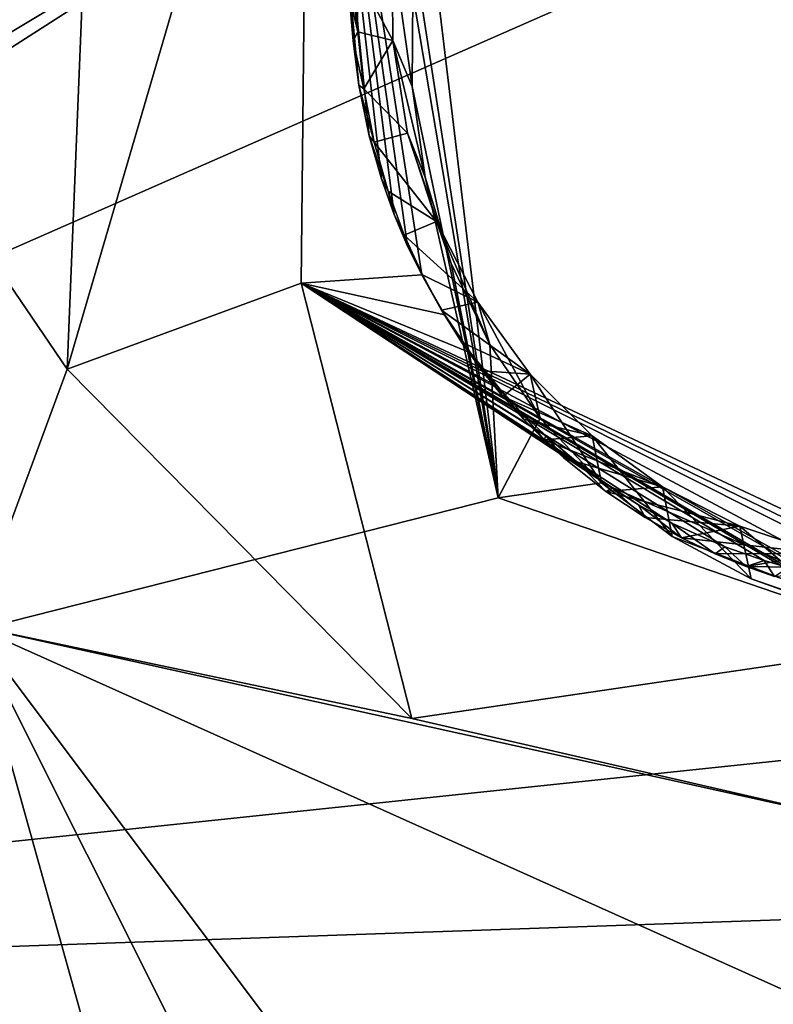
# Model space of a CAD drawing. Header units: millimetres. Extents: x -147 to 294, y -82 to 275.
# Tile 562 of 609: x 271.1 to 273.53, y 218.76 to 221.93. Entities that reach past the tile are written whole.
import ezdxf

# ---------------------------------------------------------------- set-up
doc = ezdxf.new("R2010")
doc.units = ezdxf.units.MM
doc.header["$LTSCALE"] = 67.506716
for name, color, linetype in [('1594', 7, 'CONTINUOUS'), ('2099', 7, 'CONTINUOUS'), ('2172', 7, 'CONTINUOUS'), ('2661', 7, 'CONTINUOUS'), ('2662', 7, 'CONTINUOUS'), ('2664', 7, 'CONTINUOUS'), ('2665', 7, 'CONTINUOUS'), ('2666', 7, 'CONTINUOUS'), ('556', 7, 'CONTINUOUS'), ('871', 7, 'CONTINUOUS')]:
    doc.layers.add(name, color=color, linetype=linetype)

msp = doc.modelspace()

# ---------------------------------------------------------------- linework, layer by layer
at = {"layer": '1594', "linetype": 'CONTINUOUS'}
msp.add_3dface([(272.5595, 214.2054, -19.1843), (268.4004, 218.3303, -16.897), (270.946, 219.9744, -17.4406), (272.5595, 214.2054, -19.1843)], dxfattribs=at)
at = {"layer": '2099', "linetype": 'CONTINUOUS'}
for points in [[(270.946, 219.9744, -17.4406), (266.6581, 227.5591, -14.8473), (271.2531, 220.8019, -17.3611), (270.946, 219.9744, -17.4406)], [(271.2531, 220.8019, -17.3611), (266.6581, 227.5591, -14.8473), (271.3782, 223.8974, -16.7932), (271.2531, 220.8019, -17.3611)], [(272.3639, 219.676, -17.9191), (270.946, 219.9744, -17.4406), (271.2531, 220.8019, -17.3611), (272.3639, 219.676, -17.9191)], [(272.5595, 214.2054, -19.1843), (270.946, 219.9744, -17.4406), (273.5252, 214.8286, -19.3339), (272.5595, 214.2054, -19.1843)], [(273.5252, 214.8286, -19.3339), (270.946, 219.9744, -17.4406), (274.6199, 215.0791, -19.6156), (273.5252, 214.8286, -19.3339)], [(274.6199, 215.0791, -19.6156), (270.946, 219.9744, -17.4406), (280.0289, 215.8998, -21.2024), (274.6199, 215.0791, -19.6156)], [(280.0289, 215.8998, -21.2024), (270.946, 219.9744, -17.4406), (273.9052, 219.3213, -18.4595), (280.0289, 215.8998, -21.2024)], [(273.9052, 219.3213, -18.4595), (270.946, 219.9744, -17.4406), (272.3639, 219.676, -17.9191), (273.9052, 219.3213, -18.4595)]]:
    msp.add_3dface(points, dxfattribs=at)
at = {"layer": '2172', "linetype": 'CONTINUOUS'}
for points in [[(264.82, 224.7735, -12.4507), (264.1579, 217.7465, -13.6393), (272.9912, 223.6325, -14.8788), (264.82, 224.7735, -12.4507)], [(272.9912, 223.6325, -14.8788), (264.1579, 217.7465, -13.6393), (272.2961, 222.6223, -14.8677), (272.9912, 223.6325, -14.8788)], [(272.2961, 222.6223, -14.8677), (264.1579, 217.7465, -13.6393), (266.288, 218.7757, -13.9709), (272.2961, 222.6223, -14.8677)], [(272.6427, 220.3869, -15.4108), (272.2961, 222.6223, -14.8677), (266.288, 218.7757, -13.9709), (272.6427, 220.3869, -15.4108)], [(274.7503, 219.6667, -16.1932), (272.6427, 220.3869, -15.4108), (266.288, 218.7757, -13.9709), (274.7503, 219.6667, -16.1932)], [(283.1685, 219.3606, -19.0425), (274.7503, 219.6667, -16.1932), (266.288, 218.7757, -13.9709), (283.1685, 219.3606, -19.0425)], [(283.1685, 219.3606, -19.0425), (266.288, 218.7757, -13.9709), (268.3826, 217.978, -14.6974), (283.1685, 219.3606, -19.0425)], [(282.0119, 218.9115, -18.7328), (283.1685, 219.3606, -19.0425), (268.3826, 217.978, -14.6974), (282.0119, 218.9115, -18.7328)], [(281.2154, 217.9837, -18.6585), (282.0119, 218.9115, -18.7328), (268.3826, 217.978, -14.6974), (281.2154, 217.9837, -18.6585)]]:
    msp.add_3dface(points, dxfattribs=at)
at = {"layer": '2661', "linetype": 'CONTINUOUS'}
for points in [[(272.2961, 222.6223, -14.8677), (272.6427, 220.3869, -15.4108), (272.4123, 222.3079, -15.2233), (272.2961, 222.6223, -14.8677)], [(272.4123, 222.3079, -15.2233), (272.6427, 220.3869, -15.4108), (272.3671, 222.0103, -15.2649), (272.4123, 222.3079, -15.2233)], [(272.3671, 222.0103, -15.2649), (272.6427, 220.3869, -15.4108), (272.3655, 221.7124, -15.3208), (272.3671, 222.0103, -15.2649)], [(272.3655, 221.7124, -15.3208), (272.6427, 220.3869, -15.4108), (272.4071, 221.4207, -15.39), (272.3655, 221.7124, -15.3208)], [(272.4071, 221.4207, -15.39), (272.6427, 220.3869, -15.4108), (272.4906, 221.142, -15.4705), (272.4071, 221.4207, -15.39)], [(272.4906, 221.142, -15.4705), (272.6427, 220.3869, -15.4108), (272.6151, 220.8813, -15.5613), (272.4906, 221.142, -15.4705)], [(272.6151, 220.8813, -15.5613), (272.6427, 220.3869, -15.4108), (272.7781, 220.6437, -15.6605), (272.6151, 220.8813, -15.5613)], [(272.7781, 220.6437, -15.6605), (272.6427, 220.3869, -15.4108), (272.9753, 220.4359, -15.7655), (272.7781, 220.6437, -15.6605)], [(272.6427, 220.3869, -15.4108), (274.7503, 219.6667, -16.1932), (272.9753, 220.4359, -15.7655), (272.6427, 220.3869, -15.4108)], [(272.9753, 220.4359, -15.7655), (274.7503, 219.6667, -16.1932), (273.2029, 220.2623, -15.8743), (272.9753, 220.4359, -15.7655)], [(273.2029, 220.2623, -15.8743), (274.7503, 219.6667, -16.1932), (273.458, 220.1258, -15.9851), (273.2029, 220.2623, -15.8743)], [(273.458, 220.1258, -15.9851), (274.7503, 219.6667, -16.1932), (273.7347, 220.0301, -16.0956), (273.458, 220.1258, -15.9851)]]:
    msp.add_3dface(points, dxfattribs=at)
at = {"layer": '2662', "linetype": 'CONTINUOUS'}
for points in [[(272.3671, 222.0103, -15.2649), (272.3655, 221.7124, -15.3208), (272.3003, 222.1676, -16.0169), (272.3671, 222.0103, -15.2649)], [(272.3003, 222.1676, -16.0169), (272.3655, 221.7124, -15.3208), (272.3023, 221.8614, -16.0776), (272.3003, 222.1676, -16.0169)], [(272.3655, 221.7124, -15.3208), (272.4071, 221.4207, -15.39), (272.3023, 221.8614, -16.0776), (272.3655, 221.7124, -15.3208)], [(272.3023, 221.8614, -16.0776), (272.4071, 221.4207, -15.39), (272.3504, 221.5623, -16.1508), (272.3023, 221.8614, -16.0776)], [(272.4071, 221.4207, -15.39), (272.4906, 221.142, -15.4705), (272.3504, 221.5623, -16.1508), (272.4071, 221.4207, -15.39)], [(272.3504, 221.5623, -16.1508), (272.4906, 221.142, -15.4705), (272.4432, 221.2778, -16.2347), (272.3504, 221.5623, -16.1508)], [(272.4906, 221.142, -15.4705), (272.6151, 220.8813, -15.5613), (272.4432, 221.2778, -16.2347), (272.4906, 221.142, -15.4705)], [(272.4432, 221.2778, -16.2347), (272.6151, 220.8813, -15.5613), (272.5767, 221.0176, -16.3262), (272.4432, 221.2778, -16.2347)], [(272.6151, 220.8813, -15.5613), (272.7781, 220.6437, -15.6605), (272.5767, 221.0176, -16.3262), (272.6151, 220.8813, -15.5613)], [(272.5767, 221.0176, -16.3262), (272.7781, 220.6437, -15.6605), (272.7459, 220.7861, -16.423), (272.5767, 221.0176, -16.3262)], [(272.7781, 220.6437, -15.6605), (272.9753, 220.4359, -15.7655), (272.7459, 220.7861, -16.423), (272.7781, 220.6437, -15.6605)], [(272.7459, 220.7861, -16.423), (272.9753, 220.4359, -15.7655), (272.9459, 220.587, -16.5229), (272.7459, 220.7861, -16.423)], [(272.9753, 220.4359, -15.7655), (273.2029, 220.2623, -15.8743), (272.9459, 220.587, -16.5229), (272.9753, 220.4359, -15.7655)], [(272.9459, 220.587, -16.5229), (273.2029, 220.2623, -15.8743), (273.1722, 220.423, -16.6239), (272.9459, 220.587, -16.5229)], [(273.2029, 220.2623, -15.8743), (273.458, 220.1258, -15.9851), (273.1722, 220.423, -16.6239), (273.2029, 220.2623, -15.8743)], [(273.1722, 220.423, -16.6239), (273.458, 220.1258, -15.9851), (273.4214, 220.2958, -16.7247), (273.1722, 220.423, -16.6239)], [(273.458, 220.1258, -15.9851), (273.7347, 220.0301, -16.0956), (273.4214, 220.2958, -16.7247), (273.458, 220.1258, -15.9851)], [(273.4214, 220.2958, -16.7247), (273.7347, 220.0301, -16.0956), (273.6861, 220.2076, -16.8227), (273.4214, 220.2958, -16.7247)]]:
    msp.add_3dface(points, dxfattribs=at)
at = {"layer": '2664', "linetype": 'CONTINUOUS'}
for points in [[(272.3003, 222.1676, -16.0169), (272.3023, 221.8614, -16.0776), (272.1864, 222.0783, -16.001), (272.3003, 222.1676, -16.0169)], [(272.1864, 222.0783, -16.001), (272.3023, 221.8614, -16.0776), (272.1893, 221.8893, -16.0389), (272.1864, 222.0783, -16.001)], [(272.1893, 221.8893, -16.0389), (272.3023, 221.8614, -16.0776), (272.2092, 221.7052, -16.081), (272.1893, 221.8893, -16.0389)], [(272.3023, 221.8614, -16.0776), (272.3504, 221.5623, -16.1508), (272.2092, 221.7052, -16.081), (272.3023, 221.8614, -16.0776)], [(272.2092, 221.7052, -16.081), (272.3504, 221.5623, -16.1508), (272.242, 221.5332, -16.1247), (272.2092, 221.7052, -16.081)], [(272.3504, 221.5623, -16.1508), (272.4432, 221.2778, -16.2347), (272.242, 221.5332, -16.1247), (272.3504, 221.5623, -16.1508)], [(272.242, 221.5332, -16.1247), (272.4432, 221.2778, -16.2347), (272.2871, 221.3757, -16.1692), (272.242, 221.5332, -16.1247)], [(272.2871, 221.3757, -16.1692), (272.4432, 221.2778, -16.2347), (272.3393, 221.2334, -16.2129), (272.2871, 221.3757, -16.1692)], [(272.4432, 221.2778, -16.2347), (272.5767, 221.0176, -16.3262), (272.3393, 221.2334, -16.2129), (272.4432, 221.2778, -16.2347)], [(272.3393, 221.2334, -16.2129), (272.5767, 221.0176, -16.3262), (272.3979, 221.1061, -16.2557), (272.3393, 221.2334, -16.2129)], [(272.3979, 221.1061, -16.2557), (272.5767, 221.0176, -16.3262), (272.4599, 220.9916, -16.2969), (272.3979, 221.1061, -16.2557)], [(272.5767, 221.0176, -16.3262), (272.7459, 220.7861, -16.423), (272.4599, 220.9916, -16.2969), (272.5767, 221.0176, -16.3262)], [(272.4599, 220.9916, -16.2969), (272.7459, 220.7861, -16.423), (272.5246, 220.8891, -16.3366), (272.4599, 220.9916, -16.2969)], [(272.5246, 220.8891, -16.3366), (272.7459, 220.7861, -16.423), (272.5908, 220.797, -16.3748), (272.5246, 220.8891, -16.3366)], [(272.5908, 220.797, -16.3748), (272.7459, 220.7861, -16.423), (272.6576, 220.7143, -16.4113), (272.5908, 220.797, -16.3748)], [(272.7459, 220.7861, -16.423), (272.9459, 220.587, -16.5229), (272.6576, 220.7143, -16.4113), (272.7459, 220.7861, -16.423)], [(272.6576, 220.7143, -16.4113), (272.9459, 220.587, -16.5229), (272.7243, 220.6405, -16.446), (272.6576, 220.7143, -16.4113)], [(272.7243, 220.6405, -16.446), (272.9459, 220.587, -16.5229), (272.7903, 220.5741, -16.4791), (272.7243, 220.6405, -16.446)], [(272.9459, 220.587, -16.5229), (273.1722, 220.423, -16.6239), (272.7903, 220.5741, -16.4791), (272.9459, 220.587, -16.5229)], [(272.7903, 220.5741, -16.4791), (273.1722, 220.423, -16.6239), (272.8553, 220.5149, -16.5105), (272.7903, 220.5741, -16.4791)], [(272.8553, 220.5149, -16.5105), (273.1722, 220.423, -16.6239), (272.9897, 220.4081, -16.5723), (272.8553, 220.5149, -16.5105)], [(273.1722, 220.423, -16.6239), (273.4214, 220.2958, -16.7247), (272.9897, 220.4081, -16.5723), (273.1722, 220.423, -16.6239)], [(272.9897, 220.4081, -16.5723), (273.4214, 220.2958, -16.7247), (273.116, 220.3241, -16.6272), (272.9897, 220.4081, -16.5723)], [(273.116, 220.3241, -16.6272), (273.4214, 220.2958, -16.7247), (273.2334, 220.2582, -16.6759), (273.116, 220.3241, -16.6272)], [(273.4214, 220.2958, -16.7247), (273.6861, 220.2076, -16.8227), (273.2334, 220.2582, -16.6759), (273.4214, 220.2958, -16.7247)], [(273.2334, 220.2582, -16.6759), (273.6861, 220.2076, -16.8227), (273.3421, 220.2063, -16.7192), (273.2334, 220.2582, -16.6759)], [(273.3421, 220.2063, -16.7192), (273.6861, 220.2076, -16.8227), (273.442, 220.1656, -16.7576), (273.3421, 220.2063, -16.7192)], [(273.6861, 220.2076, -16.8227), (273.965, 220.1589, -16.9174), (273.442, 220.1656, -16.7576), (273.6861, 220.2076, -16.8227)], [(273.442, 220.1656, -16.7576), (273.965, 220.1589, -16.9174), (273.5336, 220.1338, -16.7918), (273.442, 220.1656, -16.7576)]]:
    msp.add_3dface(points, dxfattribs=at)
at = {"layer": '2665', "linetype": 'CONTINUOUS'}
for points in [[(272.1864, 222.0783, -16.001), (272.1893, 221.8893, -16.0389), (272.166, 222.0829, -16.1549), (272.1864, 222.0783, -16.001)], [(272.166, 222.0829, -16.1549), (272.1893, 221.8893, -16.0389), (272.1671, 221.9849, -16.1725), (272.166, 222.0829, -16.1549)], [(272.1671, 221.9849, -16.1725), (272.1893, 221.8893, -16.0389), (272.175, 221.8597, -16.198), (272.1671, 221.9849, -16.1725)], [(272.1893, 221.8893, -16.0389), (272.2092, 221.7052, -16.081), (272.175, 221.8597, -16.198), (272.1893, 221.8893, -16.0389)], [(272.175, 221.8597, -16.198), (272.2092, 221.7052, -16.081), (272.1931, 221.7168, -16.2308), (272.175, 221.8597, -16.198)], [(272.2092, 221.7052, -16.081), (272.242, 221.5332, -16.1247), (272.1931, 221.7168, -16.2308), (272.2092, 221.7052, -16.081)], [(272.1931, 221.7168, -16.2308), (272.242, 221.5332, -16.1247), (272.2263, 221.5541, -16.2725), (272.1931, 221.7168, -16.2308)], [(272.242, 221.5332, -16.1247), (272.2871, 221.3757, -16.1692), (272.2263, 221.5541, -16.2725), (272.242, 221.5332, -16.1247)], [(272.2263, 221.5541, -16.2725), (272.2871, 221.3757, -16.1692), (272.2657, 221.4156, -16.3124), (272.2263, 221.5541, -16.2725)], [(272.2657, 221.4156, -16.3124), (272.2871, 221.3757, -16.1692), (272.3067, 221.3008, -16.3492), (272.2657, 221.4156, -16.3124)], [(272.2871, 221.3757, -16.1692), (272.3393, 221.2334, -16.2129), (272.3067, 221.3008, -16.3492), (272.2871, 221.3757, -16.1692)], [(272.3067, 221.3008, -16.3492), (272.3393, 221.2334, -16.2129), (272.3505, 221.1978, -16.3846), (272.3067, 221.3008, -16.3492)], [(272.3393, 221.2334, -16.2129), (272.3979, 221.1061, -16.2557), (272.3505, 221.1978, -16.3846), (272.3393, 221.2334, -16.2129)], [(272.3505, 221.1978, -16.3846), (272.3979, 221.1061, -16.2557), (272.3958, 221.1058, -16.4184), (272.3505, 221.1978, -16.3846)], [(272.3979, 221.1061, -16.2557), (272.4599, 220.9916, -16.2969), (272.3958, 221.1058, -16.4184), (272.3979, 221.1061, -16.2557)], [(272.3958, 221.1058, -16.4184), (272.4599, 220.9916, -16.2969), (272.4701, 220.9769, -16.4704), (272.3958, 221.1058, -16.4184)], [(272.4599, 220.9916, -16.2969), (272.5246, 220.8891, -16.3366), (272.4701, 220.9769, -16.4704), (272.4599, 220.9916, -16.2969)], [(272.4701, 220.9769, -16.4704), (272.5246, 220.8891, -16.3366), (272.5535, 220.8551, -16.5248), (272.4701, 220.9769, -16.4704)], [(272.5246, 220.8891, -16.3366), (272.5908, 220.797, -16.3748), (272.5535, 220.8551, -16.5248), (272.5246, 220.8891, -16.3366)], [(272.5908, 220.797, -16.3748), (272.6576, 220.7143, -16.4113), (272.5535, 220.8551, -16.5248), (272.5908, 220.797, -16.3748)], [(272.5535, 220.8551, -16.5248), (272.6576, 220.7143, -16.4113), (272.6408, 220.7462, -16.5782), (272.5535, 220.8551, -16.5248)], [(272.6576, 220.7143, -16.4113), (272.7243, 220.6405, -16.446), (272.6408, 220.7462, -16.5782), (272.6576, 220.7143, -16.4113)], [(272.6408, 220.7462, -16.5782), (272.7243, 220.6405, -16.446), (272.7145, 220.6657, -16.6217), (272.6408, 220.7462, -16.5782)], [(272.7243, 220.6405, -16.446), (272.7903, 220.5741, -16.4791), (272.7145, 220.6657, -16.6217), (272.7243, 220.6405, -16.446)], [(272.7145, 220.6657, -16.6217), (272.7903, 220.5741, -16.4791), (272.7955, 220.5872, -16.6677), (272.7145, 220.6657, -16.6217)], [(272.7903, 220.5741, -16.4791), (272.8553, 220.5149, -16.5105), (272.7955, 220.5872, -16.6677), (272.7903, 220.5741, -16.4791)], [(272.7955, 220.5872, -16.6677), (272.8553, 220.5149, -16.5105), (272.9072, 220.4931, -16.7287), (272.7955, 220.5872, -16.6677)], [(272.8553, 220.5149, -16.5105), (272.9897, 220.4081, -16.5723), (272.9072, 220.4931, -16.7287), (272.8553, 220.5149, -16.5105)], [(272.9072, 220.4931, -16.7287), (272.9897, 220.4081, -16.5723), (273.0099, 220.4188, -16.7828), (272.9072, 220.4931, -16.7287)], [(272.9897, 220.4081, -16.5723), (273.116, 220.3241, -16.6272), (273.0099, 220.4188, -16.7828), (272.9897, 220.4081, -16.5723)], [(273.0099, 220.4188, -16.7828), (273.116, 220.3241, -16.6272), (273.0948, 220.3651, -16.8262), (273.0099, 220.4188, -16.7828)], [(273.116, 220.3241, -16.6272), (273.2334, 220.2582, -16.6759), (273.0948, 220.3651, -16.8262), (273.116, 220.3241, -16.6272)], [(273.0948, 220.3651, -16.8262), (273.2334, 220.2582, -16.6759), (273.2018, 220.306, -16.8794), (273.0948, 220.3651, -16.8262)], [(273.2334, 220.2582, -16.6759), (273.3421, 220.2063, -16.7192), (273.2018, 220.306, -16.8794), (273.2334, 220.2582, -16.6759)], [(273.2018, 220.306, -16.8794), (273.3421, 220.2063, -16.7192), (273.3731, 220.2293, -16.9614), (273.2018, 220.306, -16.8794)], [(273.3421, 220.2063, -16.7192), (273.442, 220.1656, -16.7576), (273.3731, 220.2293, -16.9614), (273.3421, 220.2063, -16.7192)], [(273.3731, 220.2293, -16.9614), (273.442, 220.1656, -16.7576), (273.4995, 220.1852, -17.0196), (273.3731, 220.2293, -16.9614)], [(273.442, 220.1656, -16.7576), (273.5336, 220.1338, -16.7918), (273.4995, 220.1852, -17.0196), (273.442, 220.1656, -16.7576)], [(273.4995, 220.1852, -17.0196), (273.5336, 220.1338, -16.7918), (273.5764, 220.1631, -17.0543), (273.4995, 220.1852, -17.0196)]]:
    msp.add_3dface(points, dxfattribs=at)
at = {"layer": '2666', "linetype": 'CONTINUOUS'}
for points in [[(271.2531, 220.8019, -17.3611), (271.3782, 223.8974, -16.7932), (272.0319, 223.4645, -16.7379), (271.2531, 220.8019, -17.3611)], [(272.0076, 221.0787, -17.162), (271.2531, 220.8019, -17.3611), (272.0319, 223.4645, -16.7379), (272.0076, 221.0787, -17.162)], [(272.3958, 221.1058, -16.4184), (272.0076, 221.0787, -17.162), (272.0319, 223.4645, -16.7379), (272.3958, 221.1058, -16.4184)], [(272.1671, 221.9849, -16.1725), (272.175, 221.8597, -16.198), (272.0319, 223.4645, -16.7379), (272.1671, 221.9849, -16.1725)], [(272.175, 221.8597, -16.198), (272.1931, 221.7168, -16.2308), (272.0319, 223.4645, -16.7379), (272.175, 221.8597, -16.198)], [(272.1931, 221.7168, -16.2308), (272.2263, 221.5541, -16.2725), (272.0319, 223.4645, -16.7379), (272.1931, 221.7168, -16.2308)], [(272.2263, 221.5541, -16.2725), (272.2657, 221.4156, -16.3124), (272.0319, 223.4645, -16.7379), (272.2263, 221.5541, -16.2725)], [(272.2657, 221.4156, -16.3124), (272.3067, 221.3008, -16.3492), (272.0319, 223.4645, -16.7379), (272.2657, 221.4156, -16.3124)], [(272.3067, 221.3008, -16.3492), (272.3505, 221.1978, -16.3846), (272.0319, 223.4645, -16.7379), (272.3067, 221.3008, -16.3492)], [(272.3505, 221.1978, -16.3846), (272.3958, 221.1058, -16.4184), (272.0319, 223.4645, -16.7379), (272.3505, 221.1978, -16.3846)], [(272.3958, 221.1058, -16.4184), (272.4701, 220.9769, -16.4704), (272.0076, 221.0787, -17.162), (272.3958, 221.1058, -16.4184)], [(272.3639, 219.676, -17.9191), (271.2531, 220.8019, -17.3611), (272.0076, 221.0787, -17.162), (272.3639, 219.676, -17.9191)], [(273.9857, 219.9144, -18.0986), (272.3639, 219.676, -17.9191), (272.0076, 221.0787, -17.162), (273.9857, 219.9144, -18.0986)], [(272.4701, 220.9769, -16.4704), (272.5535, 220.8551, -16.5248), (272.0076, 221.0787, -17.162), (272.4701, 220.9769, -16.4704)], [(272.5535, 220.8551, -16.5248), (272.6408, 220.7462, -16.5782), (272.0076, 221.0787, -17.162), (272.5535, 220.8551, -16.5248)], [(272.6408, 220.7462, -16.5782), (272.7145, 220.6657, -16.6217), (272.0076, 221.0787, -17.162), (272.6408, 220.7462, -16.5782)], [(272.7145, 220.6657, -16.6217), (272.7955, 220.5872, -16.6677), (272.0076, 221.0787, -17.162), (272.7145, 220.6657, -16.6217)], [(272.7955, 220.5872, -16.6677), (272.9072, 220.4931, -16.7287), (272.0076, 221.0787, -17.162), (272.7955, 220.5872, -16.6677)], [(272.9072, 220.4931, -16.7287), (273.0099, 220.4188, -16.7828), (272.0076, 221.0787, -17.162), (272.9072, 220.4931, -16.7287)], [(273.0099, 220.4188, -16.7828), (273.0948, 220.3651, -16.8262), (272.0076, 221.0787, -17.162), (273.0099, 220.4188, -16.7828)], [(273.0948, 220.3651, -16.8262), (273.2018, 220.306, -16.8794), (272.0076, 221.0787, -17.162), (273.0948, 220.3651, -16.8262)], [(273.2018, 220.306, -16.8794), (273.3731, 220.2293, -16.9614), (272.0076, 221.0787, -17.162), (273.2018, 220.306, -16.8794)], [(273.3731, 220.2293, -16.9614), (273.4995, 220.1852, -17.0196), (272.0076, 221.0787, -17.162), (273.3731, 220.2293, -16.9614)], [(273.4995, 220.1852, -17.0196), (273.5764, 220.1631, -17.0543), (272.0076, 221.0787, -17.162), (273.4995, 220.1852, -17.0196)], [(273.5764, 220.1631, -17.0543), (273.6479, 220.1457, -17.0859), (272.0076, 221.0787, -17.162), (273.5764, 220.1631, -17.0543)], [(273.6479, 220.1457, -17.0859), (273.8079, 220.1169, -17.1549), (272.0076, 221.0787, -17.162), (273.6479, 220.1457, -17.0859)], [(273.8079, 220.1169, -17.1549), (273.9556, 220.1023, -17.2167), (272.0076, 221.0787, -17.162), (273.8079, 220.1169, -17.1549)], [(273.9556, 220.1023, -17.2167), (274.0245, 220.0992, -17.2448), (272.0076, 221.0787, -17.162), (273.9556, 220.1023, -17.2167)], [(274.0245, 220.0992, -17.2448), (274.095, 220.0985, -17.2732), (272.0076, 221.0787, -17.162), (274.0245, 220.0992, -17.2448)], [(272.0076, 221.0787, -17.162), (274.095, 220.0985, -17.2732), (274.0008, 219.9566, -18.0415), (272.0076, 221.0787, -17.162)], [(273.9857, 219.9144, -18.0986), (272.0076, 221.0787, -17.162), (274.0008, 219.9566, -18.0415), (273.9857, 219.9144, -18.0986)], [(273.9052, 219.3213, -18.4595), (272.3639, 219.676, -17.9191), (273.9857, 219.9144, -18.0986), (273.9052, 219.3213, -18.4595)]]:
    msp.add_3dface(points, dxfattribs=at)
at = {"layer": '556', "linetype": 'CONTINUOUS'}
for points in [[(275.5593, 240.2651, -36.1212), (289.5876, 244.1441, -33.9631), (262.8979, 217.597, -42.8457), (275.5593, 240.2651, -36.1212)], [(289.5876, 244.1441, -33.9631), (292.0149, 230.39, -37.5033), (262.8979, 217.597, -42.8457), (289.5876, 244.1441, -33.9631)], [(261.5082, 237.5115, -37.2259), (275.5593, 240.2651, -36.1212), (262.8979, 217.597, -42.8457), (261.5082, 237.5115, -37.2259)], [(292.0149, 230.39, -37.5033), (292.6028, 216.4034, -40.8964), (262.8979, 217.597, -42.8457), (292.0149, 230.39, -37.5033)]]:
    msp.add_3dface(points, dxfattribs=at)
at = {"layer": '871', "linetype": 'CONTINUOUS'}
for points in [[(262.1082, 217.339, -41.3386), (288.8419, 231.8653, -35.2357), (258.5558, 231.2743, -37.6522), (262.1082, 217.339, -41.3386)], [(290.0825, 208.2019, -40.991), (288.8419, 231.8653, -35.2357), (262.1082, 217.339, -41.3386), (290.0825, 208.2019, -40.991)]]:
    msp.add_3dface(points, dxfattribs=at)

doc.saveas('drawing.dxf')
